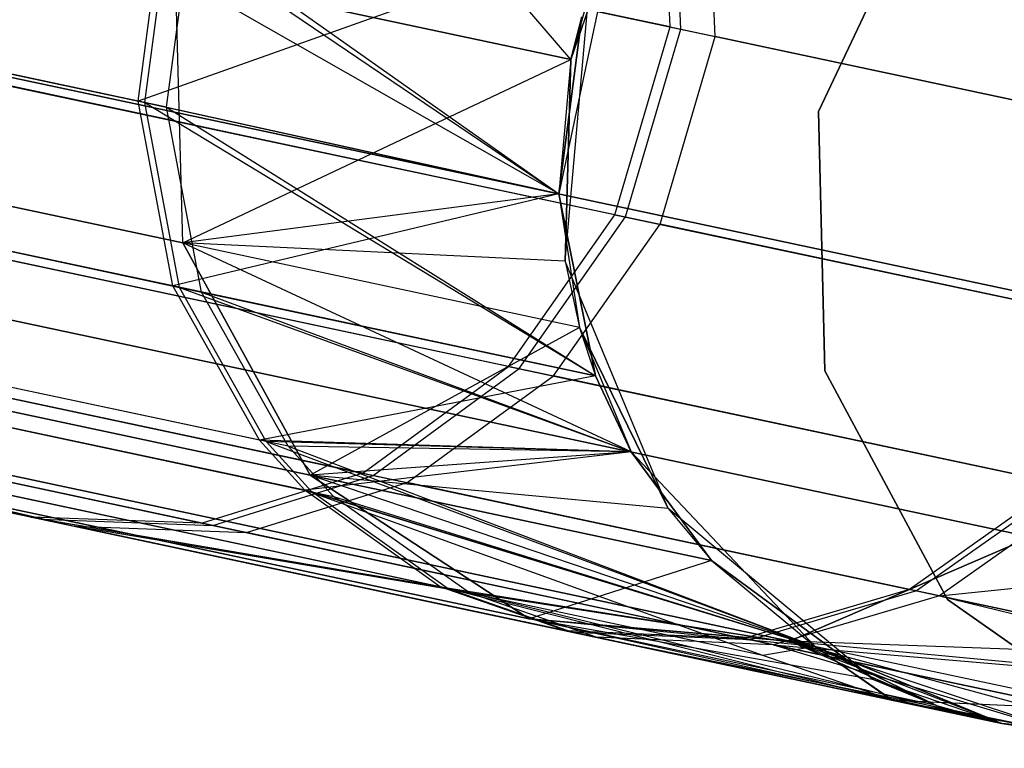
# Model space of a CAD drawing. Extents: x 0.3 to 7.1, y -3.38 to 3.38.
# Tile 457 of 604: x 6.73 to 6.9, y -0.79 to -0.66. Entities that reach past the tile are written whole.
import ezdxf

# ---------------------------------------------------------------- set-up
doc = ezdxf.new("R2010")
doc.units = 0
doc.header["$LTSCALE"] = 2.54
doc.layers.get('0').update_dxf_attribs({"linetype": 'CONTINUOUS'})

# ---------------------------------------------------------------- blocks, each defined once
blk = doc.blocks.new('SINGLES_AVVSTL_STL')
at = {"color": 0}
for p, q in [((6.82637, -0.66532, 23.18265), (6.77632, -0.60717, 22.54401)), ((6.82637, -0.66532, 23.18265), (6.77632, -0.60717, 22.54401)), ((6.74902, -0.67275, 56.91411), (6.52883, -0.62595, 56.29348)), ((6.74902, -0.67275, 56.91411), (6.52883, -0.62595, 56.29348)), ((6.53118, -0.62645, 60.03653), (6.75022, -0.673, 59.41555)), ((6.53118, -0.62645, 60.03653), (6.75022, -0.673, 59.41555)), ((6.84412, -0.6595, 56.53007), (6.84262, -0.62499, 56.5332)), ((6.84412, -0.6595, 56.53007), (6.84262, -0.62499, 56.5332)), ((6.84602, -0.65991, 59.79938), (6.84452, -0.62539, 59.79626)), ((6.84602, -0.65991, 59.79938), (6.84452, -0.62539, 59.79626)), ((6.7541, -0.67383, 52.5138), (6.53876, -0.62806, 53.13619)), ((6.7541, -0.67383, 52.5138), (6.53876, -0.62806, 53.13619)), ((6.85219, -0.66122, 52.89709), (6.85067, -0.6267, 52.89401)), ((6.85219, -0.66122, 52.89709), (6.85067, -0.6267, 52.89401)), ((6.84412, -0.6595, 56.53007), (6.70766, -0.6305, 56.20522)), ((6.84412, -0.6595, 56.53007), (6.70766, -0.6305, 56.20522)), ((6.71018, -0.63103, 60.12446), (6.84602, -0.65991, 59.79938)), ((6.71018, -0.63103, 60.12446), (6.84602, -0.65991, 59.79938)), ((6.71829, -0.63276, 53.22303), (6.85219, -0.66122, 52.89709)), ((6.71829, -0.63276, 53.22303), (6.85219, -0.66122, 52.89709)), ((6.87064, -0.67459, 1.9), (6.89052, -0.63272, 1.9)), ((6.89052, -0.63272, 1.7), (6.87064, -0.67459, 1.7)), ((6.89052, -0.63272, 1.7), (6.87064, -0.67459, 1.7)), ((6.87064, -0.67459, 1.9), (6.89052, -0.63272, 1.9)), ((6.74902, -0.67275, 56.91411), (6.75318, -0.6417, 56.91467)), ((6.74902, -0.67275, 56.91411), (6.75318, -0.6417, 56.91467)), ((6.75022, -0.673, 59.41555), (6.75438, -0.64196, 59.41499)), ((6.75022, -0.673, 59.41555), (6.75438, -0.64196, 59.41499)), ((6.75438, -0.64196, 59.41499), (6.82424, -0.68933, 58.76742)), ((6.75438, -0.64196, 59.41499), (6.82424, -0.68933, 58.76742)), ((6.83419, -0.64251, 57.56742), (6.74902, -0.67275, 56.91411)), ((6.83419, -0.64251, 57.56742), (6.74902, -0.67275, 56.91411)), ((6.7541, -0.67383, 52.5138), (6.75825, -0.64278, 52.51326)), ((6.7541, -0.67383, 52.5138), (6.75825, -0.64278, 52.51326)), ((6.75825, -0.64278, 52.51326), (6.82424, -0.68933, 51.88278)), ((6.75825, -0.64278, 52.51326), (6.82424, -0.68933, 51.88278)), ((6.83419, -0.64251, 57.56742), (6.82424, -0.68933, 57.56742)), ((6.83419, -0.64251, 57.56742), (6.82424, -0.68933, 57.56742)), ((6.83419, -0.64251, 23.18265), (6.82637, -0.66532, 23.18265)), ((6.83419, -0.64251, 23.18265), (6.82637, -0.66532, 23.18265)), ((6.82637, -0.66532, 17.50622), (6.75574, -0.6503, 18.14229)), ((6.757, -0.69808, 18.14485), (6.75574, -0.6503, 18.14229)), ((6.82637, -0.66532, 17.50622), (6.75574, -0.6503, 18.14229)), ((6.757, -0.69808, 18.14485), (6.75574, -0.6503, 18.14229)), ((6.75574, -0.6503, 22.54658), (6.82637, -0.66532, 23.18265)), ((6.757, -0.69808, 22.54401), (6.75574, -0.6503, 22.54658)), ((6.757, -0.69808, 22.54401), (6.75574, -0.6503, 22.54658)), ((6.82424, -0.68933, 23.18265), (6.75574, -0.6503, 22.54658)), ((6.82424, -0.68933, 23.18265), (6.75574, -0.6503, 22.54658)), ((6.75574, -0.6503, 22.54658), (6.82637, -0.66532, 23.18265)), ((6.54786, -0.65363, 18.75099), (6.757, -0.69808, 18.14485)), ((6.54786, -0.65363, 18.75099), (6.757, -0.69808, 18.14485)), ((6.757, -0.69808, 22.54401), (6.54786, -0.65363, 21.93788)), ((6.757, -0.69808, 22.54401), (6.54786, -0.65363, 21.93788)), ((6.82535, -0.70135, 1.70622), (6.82959, -0.65368, 1.70622)), ((6.82535, -0.70135, 1.70622), (6.82959, -0.65368, 1.70622)), ((6.82959, -0.65368, 17.50622), (6.82637, -0.66532, 17.50622)), ((6.82959, -0.65368, 1.70622), (6.82637, -0.66532, 17.50622)), ((6.82959, -0.65368, 17.50622), (6.82637, -0.66532, 17.50622)), ((6.82959, -0.65368, 1.70622), (6.82637, -0.66532, 17.50622)), ((6.82424, -0.68933, 51.88278), (6.82831, -0.65767, 51.88278)), ((6.82424, -0.68933, 51.88278), (6.82831, -0.65767, 51.88278)), ((6.82831, -0.65767, 58.76742), (6.82424, -0.68933, 58.76742)), ((6.82424, -0.68933, 57.56742), (6.82831, -0.65767, 58.76742)), ((6.82424, -0.68933, 57.56742), (6.82831, -0.65767, 58.76742)), ((6.82831, -0.65767, 58.76742), (6.82424, -0.68933, 58.76742)), ((6.82637, -0.66532, 23.18265), (6.82831, -0.65767, 51.88278)), ((6.82637, -0.66532, 23.18265), (6.82831, -0.65767, 51.88278)), ((6.75523, -0.70577, 56.91105), (6.53401, -0.65875, 56.28752)), ((6.75523, -0.70577, 56.91105), (6.53401, -0.65875, 56.28752)), ((6.53637, -0.65925, 60.04247), (6.75644, -0.70603, 59.41859)), ((6.53637, -0.65925, 60.04247), (6.75644, -0.70603, 59.41859)), ((6.83424, -0.69304, 56.53104), (6.84412, -0.6595, 56.53007)), ((6.83424, -0.69304, 56.53104), (6.84412, -0.6595, 56.53007)), ((6.83615, -0.69344, 59.79841), (6.84602, -0.65991, 59.79938)), ((6.83615, -0.69344, 59.79841), (6.84602, -0.65991, 59.79938)), ((6.84412, -0.6595, 56.53007), (6.94311, -0.68054, 56.86884)), ((6.84412, -0.6595, 56.53007), (6.94311, -0.68054, 56.86884)), ((6.84602, -0.65991, 59.79938), (6.94439, -0.68082, 59.46046)), ((6.84602, -0.65991, 59.79938), (6.94439, -0.68082, 59.46046)), ((6.76033, -0.70685, 52.51676), (6.54399, -0.66087, 53.14206)), ((6.76033, -0.70685, 52.51676), (6.54399, -0.66087, 53.14206)), ((6.84231, -0.69475, 52.89613), (6.85219, -0.66122, 52.89709)), ((6.84231, -0.69475, 52.89613), (6.85219, -0.66122, 52.89709)), ((6.94854, -0.6817, 52.55752), (6.85219, -0.66122, 52.89709)), ((6.94854, -0.6817, 52.55752), (6.85219, -0.66122, 52.89709)), ((6.83424, -0.69304, 56.53104), (6.69792, -0.66406, 56.2065)), ((6.83424, -0.69304, 56.53104), (6.69792, -0.66406, 56.2065)), ((6.70043, -0.6646, 60.12318), (6.83615, -0.69344, 59.79841)), ((6.70043, -0.6646, 60.12318), (6.83615, -0.69344, 59.79841)), ((6.70853, -0.66632, 53.22177), (6.84231, -0.69475, 52.89613)), ((6.70853, -0.66632, 53.22177), (6.84231, -0.69475, 52.89613)), ((6.71589, -0.6663, 18.83209), (6.93865, -0.71365, 18.18647)), ((6.71589, -0.6663, 18.83209), (6.93865, -0.71365, 18.18647)), ((6.93865, -0.71365, 22.5024), (6.71589, -0.6663, 21.85677)), ((6.93865, -0.71365, 22.5024), (6.71589, -0.6663, 21.85677)), ((6.757, -0.69808, 18.14485), (6.82637, -0.66532, 17.50622)), ((6.757, -0.69808, 18.14485), (6.82637, -0.66532, 17.50622)), ((6.82637, -0.66532, 23.18265), (6.82424, -0.68933, 51.88278)), ((6.82637, -0.66532, 23.18265), (6.82424, -0.68933, 51.88278)), ((6.82637, -0.66532, 23.18265), (6.82424, -0.68933, 23.18265)), ((6.82637, -0.66532, 23.18265), (6.82424, -0.68933, 23.18265)), ((6.82637, -0.66532, 17.50622), (6.82535, -0.70135, 17.50622)), ((6.82535, -0.70135, 1.70622), (6.82637, -0.66532, 17.50622)), ((6.82535, -0.70135, 1.70622), (6.82637, -0.66532, 17.50622)), ((6.82637, -0.66532, 17.50622), (6.82535, -0.70135, 17.50622)), ((6.75523, -0.70577, 56.91105), (6.74902, -0.67275, 56.91411)), ((6.82424, -0.68933, 57.56742), (6.74902, -0.67275, 56.91411)), ((6.75523, -0.70577, 56.91105), (6.74902, -0.67275, 56.91411)), ((6.82424, -0.68933, 57.56742), (6.74902, -0.67275, 56.91411)), ((6.75644, -0.70603, 59.41859), (6.75022, -0.673, 59.41555)), ((6.75022, -0.673, 59.41555), (6.83078, -0.72183, 58.76742)), ((6.75022, -0.673, 59.41555), (6.83078, -0.72183, 58.76742)), ((6.75022, -0.673, 59.41555), (6.82424, -0.68933, 58.76742)), ((6.75022, -0.673, 59.41555), (6.82424, -0.68933, 58.76742)), ((6.75644, -0.70603, 59.41859), (6.75022, -0.673, 59.41555)), ((6.76033, -0.70685, 52.51676), (6.7541, -0.67383, 52.5138)), ((6.7541, -0.67383, 52.5138), (6.83078, -0.72183, 51.88278)), ((6.7541, -0.67383, 52.5138), (6.83078, -0.72183, 51.88278)), ((6.7541, -0.67383, 52.5138), (6.82424, -0.68933, 51.88278)), ((6.7541, -0.67383, 52.5138), (6.82424, -0.68933, 51.88278)), ((6.76033, -0.70685, 52.51676), (6.7541, -0.67383, 52.5138)), ((6.87177, -0.72092, 1.9), (6.87064, -0.67459, 1.9)), ((6.87064, -0.67459, 1.7), (6.87177, -0.72092, 1.7)), ((6.87064, -0.67459, 1.7), (6.87177, -0.72092, 1.7)), ((6.87064, -0.67459, 1.7), (6.87064, -0.67459, 1.9)), ((6.87177, -0.72092, 1.9), (6.87064, -0.67459, 1.9)), ((6.87064, -0.67459, 1.7), (6.87064, -0.67459, 1.9)), ((6.77072, -0.7333, 56.90612), (6.54783, -0.68593, 56.2779)), ((6.77072, -0.7333, 56.90612), (6.54783, -0.68593, 56.2779)), ((6.77193, -0.73356, 59.42348), (6.55021, -0.68643, 60.05206)), ((6.77193, -0.73356, 59.42348), (6.55021, -0.68643, 60.05206)), ((6.77585, -0.7344, 52.52152), (6.55788, -0.68807, 53.15153)), ((6.77585, -0.7344, 52.52152), (6.55788, -0.68807, 53.15153)), ((6.82424, -0.68933, 57.56742), (6.75523, -0.70577, 56.91105)), ((6.82424, -0.68933, 57.56742), (6.75523, -0.70577, 56.91105)), ((6.82424, -0.68933, 23.18265), (6.757, -0.69808, 22.54401)), ((6.82424, -0.68933, 23.18265), (6.757, -0.69808, 22.54401)), ((6.82424, -0.68933, 23.18265), (6.82424, -0.68933, 51.88278)), ((6.82424, -0.68933, 23.18265), (6.82424, -0.68933, 51.88278)), ((6.82424, -0.68933, 23.18265), (6.83078, -0.72183, 51.88278)), ((6.83078, -0.72183, 51.88278), (6.82424, -0.68933, 51.88278)), ((6.82424, -0.68933, 23.18265), (6.83078, -0.72183, 51.88278)), ((6.82424, -0.68933, 23.18265), (6.82791, -0.71316, 23.18265)), ((6.82424, -0.68933, 23.18265), (6.82791, -0.71316, 23.18265)), ((6.83078, -0.72183, 51.88278), (6.82424, -0.68933, 51.88278)), ((6.82424, -0.68933, 58.76742), (6.83078, -0.72183, 58.76742)), ((6.82424, -0.68933, 57.56742), (6.82424, -0.68933, 58.76742)), ((6.82424, -0.68933, 57.56742), (6.82424, -0.68933, 58.76742)), ((6.82424, -0.68933, 57.56742), (6.83078, -0.72183, 57.56742)), ((6.82424, -0.68933, 58.76742), (6.83078, -0.72183, 58.76742)), ((6.82424, -0.68933, 57.56742), (6.83078, -0.72183, 57.56742)), ((6.81523, -0.72013, 56.53575), (6.67952, -0.69128, 56.2127)), ((6.81523, -0.72013, 56.53575), (6.67952, -0.69128, 56.2127)), ((6.68203, -0.69181, 60.11702), (6.81712, -0.72053, 59.79373)), ((6.68203, -0.69181, 60.11702), (6.81712, -0.72053, 59.79373)), ((6.81523, -0.72013, 56.53575), (6.83424, -0.69304, 56.53104)), ((6.81523, -0.72013, 56.53575), (6.83424, -0.69304, 56.53104)), ((6.83424, -0.69304, 56.53104), (6.93315, -0.71406, 56.8695)), ((6.83424, -0.69304, 56.53104), (6.93315, -0.71406, 56.8695)), ((6.77881, -0.74226, 56.9038), (6.55514, -0.69471, 56.27339)), ((6.77881, -0.74226, 56.9038), (6.55514, -0.69471, 56.27339)), ((6.56834, -0.69461, 18.76485), (6.7798, -0.73956, 18.15197)), ((6.56834, -0.69461, 18.76485), (6.7798, -0.73956, 18.15197)), ((6.7798, -0.73956, 22.5369), (6.56834, -0.69461, 21.92401)), ((6.7798, -0.73956, 22.5369), (6.56834, -0.69461, 21.92401)), ((6.69009, -0.69353, 53.21568), (6.82325, -0.72183, 52.89152)), ((6.69009, -0.69353, 53.21568), (6.82325, -0.72183, 52.89152)), ((6.81712, -0.72053, 59.79373), (6.83615, -0.69344, 59.79841)), ((6.81712, -0.72053, 59.79373), (6.83615, -0.69344, 59.79841)), ((6.82325, -0.72183, 52.89152), (6.84231, -0.69475, 52.89613)), ((6.82325, -0.72183, 52.89152), (6.84231, -0.69475, 52.89613)), ((6.83615, -0.69344, 59.79841), (6.93442, -0.71433, 59.4598)), ((6.83615, -0.69344, 59.79841), (6.93442, -0.71433, 59.4598)), ((6.93857, -0.71521, 52.55688), (6.84231, -0.69475, 52.89613)), ((6.93857, -0.71521, 52.55688), (6.84231, -0.69475, 52.89613)), ((6.55753, -0.69522, 60.05654), (6.78002, -0.74251, 59.42578)), ((6.55753, -0.69522, 60.05654), (6.78002, -0.74251, 59.42578)), ((6.56523, -0.69686, 53.15596), (6.78396, -0.74335, 52.52375)), ((6.56523, -0.69686, 53.15596), (6.78396, -0.74335, 52.52375)), ((6.757, -0.69808, 18.14485), (6.7798, -0.73956, 18.15197)), ((6.82535, -0.70135, 17.50622), (6.757, -0.69808, 18.14485)), ((6.82535, -0.70135, 17.50622), (6.757, -0.69808, 18.14485)), ((6.82791, -0.71316, 17.50622), (6.757, -0.69808, 18.14485)), ((6.82791, -0.71316, 17.50622), (6.757, -0.69808, 18.14485)), ((6.757, -0.69808, 18.14485), (6.7798, -0.73956, 18.15197)), ((6.7798, -0.73956, 22.5369), (6.757, -0.69808, 22.54401)), ((6.83718, -0.73541, 23.18265), (6.757, -0.69808, 22.54401)), ((6.7798, -0.73956, 22.5369), (6.757, -0.69808, 22.54401)), ((6.83718, -0.73541, 23.18265), (6.757, -0.69808, 22.54401)), ((6.82791, -0.71316, 23.18265), (6.757, -0.69808, 22.54401)), ((6.82791, -0.71316, 23.18265), (6.757, -0.69808, 22.54401)), ((6.84376, -0.74554, 1.70622), (6.82535, -0.70135, 1.70622)), ((6.82535, -0.70135, 17.50622), (6.82791, -0.71316, 17.50622)), ((6.82535, -0.70135, 1.70622), (6.82535, -0.70135, 17.50622)), ((6.82535, -0.70135, 1.70622), (6.82535, -0.70135, 17.50622)), ((6.82535, -0.70135, 1.70622), (6.82791, -0.71316, 17.50622)), ((6.82535, -0.70135, 17.50622), (6.82791, -0.71316, 17.50622)), ((6.82535, -0.70135, 1.70622), (6.82791, -0.71316, 17.50622)), ((6.84376, -0.74554, 1.70622), (6.82535, -0.70135, 1.70622)), ((6.6875, -0.70359, 18.82238), (6.90863, -0.7506, 18.18148)), ((6.6875, -0.70359, 18.82238), (6.90863, -0.7506, 18.18148)), ((6.90863, -0.7506, 22.50739), (6.6875, -0.70359, 21.86649)), ((6.90863, -0.7506, 22.50739), (6.6875, -0.70359, 21.86649)), ((6.77072, -0.7333, 56.90612), (6.75523, -0.70577, 56.91105)), ((6.83078, -0.72183, 57.56742), (6.75523, -0.70577, 56.91105)), ((6.77072, -0.7333, 56.90612), (6.75523, -0.70577, 56.91105)), ((6.83078, -0.72183, 57.56742), (6.75523, -0.70577, 56.91105)), ((6.77193, -0.73356, 59.42348), (6.75644, -0.70603, 59.41859)), ((6.75644, -0.70603, 59.41859), (6.83718, -0.73541, 58.76742)), ((6.75644, -0.70603, 59.41859), (6.83718, -0.73541, 58.76742)), ((6.75644, -0.70603, 59.41859), (6.83078, -0.72183, 58.76742)), ((6.75644, -0.70603, 59.41859), (6.83078, -0.72183, 58.76742)), ((6.77193, -0.73356, 59.42348), (6.75644, -0.70603, 59.41859)), ((6.77585, -0.7344, 52.52152), (6.76033, -0.70685, 52.51676)), ((6.76033, -0.70685, 52.51676), (6.83718, -0.73541, 51.88278)), ((6.76033, -0.70685, 52.51676), (6.83718, -0.73541, 51.88278)), ((6.76033, -0.70685, 52.51676), (6.83078, -0.72183, 51.88278)), ((6.76033, -0.70685, 52.51676), (6.83078, -0.72183, 51.88278)), ((6.77585, -0.7344, 52.52152), (6.76033, -0.70685, 52.51676)), ((6.78918, -0.7392, 56.54358), (6.6545, -0.71057, 56.22296)), ((6.78918, -0.7392, 56.54358), (6.6545, -0.71057, 56.22296)), ((6.72988, -0.74704, 56.56407), (6.57719, -0.7115, 56.26082)), ((6.80303, -0.7595, 56.89735), (6.57719, -0.7115, 56.26082)), ((6.72988, -0.74704, 56.56407), (6.57719, -0.7115, 56.26082)), ((6.80303, -0.7595, 56.89735), (6.57719, -0.7115, 56.26082)), ((6.57961, -0.71201, 60.06907), (6.73172, -0.74743, 59.76556)), ((6.57961, -0.71201, 60.06907), (6.73172, -0.74743, 59.76556)), ((6.57961, -0.71201, 60.06907), (6.80426, -0.75976, 59.43217)), ((6.57961, -0.71201, 60.06907), (6.80426, -0.75976, 59.43217)), ((6.65698, -0.7111, 60.10678), (6.79106, -0.7396, 59.78594)), ((6.65698, -0.7111, 60.10678), (6.79106, -0.7396, 59.78594)), ((6.58738, -0.71366, 53.16833), (6.73768, -0.7487, 52.86384)), ((6.58738, -0.71366, 53.16833), (6.73768, -0.7487, 52.86384)), ((6.58738, -0.71366, 53.16833), (6.80824, -0.76061, 52.52999)), ((6.58738, -0.71366, 53.16833), (6.80824, -0.76061, 52.52999)), ((6.66498, -0.7128, 53.20558), (6.79714, -0.74089, 52.88387)), ((6.66498, -0.7128, 53.20558), (6.79714, -0.74089, 52.88387)), ((6.82791, -0.71316, 17.50622), (6.7798, -0.73956, 18.15197)), ((6.82791, -0.71316, 17.50622), (6.7798, -0.73956, 18.15197)), ((6.82791, -0.71316, 17.50622), (6.84376, -0.74554, 17.50622)), ((6.84376, -0.74554, 1.70622), (6.82791, -0.71316, 17.50622)), ((6.84376, -0.74554, 1.70622), (6.82791, -0.71316, 17.50622)), ((6.82791, -0.71316, 17.50622), (6.84376, -0.74554, 17.50622)), ((6.82791, -0.71316, 23.18265), (6.83078, -0.72183, 51.88278)), ((6.82791, -0.71316, 23.18265), (6.83078, -0.72183, 51.88278)), ((6.82791, -0.71316, 23.18265), (6.83718, -0.73541, 51.88278)), ((6.82791, -0.71316, 23.18265), (6.83718, -0.73541, 23.18265)), ((6.82791, -0.71316, 23.18265), (6.83718, -0.73541, 51.88278)), ((6.82791, -0.71316, 23.18265), (6.83718, -0.73541, 23.18265)), ((6.72988, -0.74704, 56.56407), (6.59789, -0.71899, 56.24987)), ((6.72988, -0.74704, 56.56407), (6.59789, -0.71899, 56.24987)), ((6.60033, -0.7195, 60.07997), (6.73172, -0.74743, 59.76556)), ((6.60033, -0.7195, 60.07997), (6.73172, -0.74743, 59.76556)), ((6.60419, -0.71958, 18.78441), (6.81894, -0.76523, 18.162)), ((6.60419, -0.71958, 18.78441), (6.81894, -0.76523, 18.162)), ((6.81894, -0.76523, 22.52687), (6.60419, -0.71958, 21.90446)), ((6.81894, -0.76523, 22.52687), (6.60419, -0.71958, 21.90446)), ((6.76049, -0.74813, 56.55311), (6.62706, -0.71977, 56.23547)), ((6.76049, -0.74813, 56.55311), (6.62706, -0.71977, 56.23547)), ((6.60817, -0.72117, 53.1791), (6.73768, -0.7487, 52.86384)), ((6.60817, -0.72117, 53.1791), (6.73768, -0.7487, 52.86384)), ((6.62952, -0.7203, 60.09432), (6.76235, -0.74853, 59.77646)), ((6.62952, -0.7203, 60.09432), (6.76235, -0.74853, 59.77646)), ((6.78918, -0.7392, 56.54358), (6.81523, -0.72013, 56.53575)), ((6.78918, -0.7392, 56.54358), (6.81523, -0.72013, 56.53575)), ((6.79106, -0.7396, 59.78594), (6.81712, -0.72053, 59.79373)), ((6.79106, -0.7396, 59.78594), (6.81712, -0.72053, 59.79373)), ((6.81523, -0.72013, 56.53575), (6.91368, -0.74105, 56.87267)), ((6.81523, -0.72013, 56.53575), (6.91368, -0.74105, 56.87267)), ((6.81712, -0.72053, 59.79373), (6.91495, -0.74132, 59.45665)), ((6.81712, -0.72053, 59.79373), (6.91495, -0.74132, 59.45665)), ((6.89367, -0.76176, 1.9), (6.87177, -0.72092, 1.9)), ((6.87177, -0.72092, 1.7), (6.89367, -0.76176, 1.7)), ((6.87177, -0.72092, 1.7), (6.89367, -0.76176, 1.7)), ((6.87177, -0.72092, 1.7), (6.87177, -0.72092, 1.9)), ((6.89367, -0.76176, 1.9), (6.87177, -0.72092, 1.9)), ((6.87177, -0.72092, 1.7), (6.87177, -0.72092, 1.9)), ((6.63745, -0.72198, 53.19327), (6.76838, -0.74981, 52.87456)), ((6.63745, -0.72198, 53.19327), (6.76838, -0.74981, 52.87456)), ((6.64719, -0.72282, 18.80517), (6.86543, -0.76921, 18.17265)), ((6.64719, -0.72282, 18.80517), (6.86543, -0.76921, 18.17265)), ((6.86543, -0.76921, 22.51622), (6.64719, -0.72282, 21.8837)), ((6.86543, -0.76921, 22.51622), (6.64719, -0.72282, 21.8837)), ((6.83078, -0.72183, 57.56742), (6.77072, -0.7333, 56.90612)), ((6.83078, -0.72183, 57.56742), (6.77072, -0.7333, 56.90612)), ((6.79714, -0.74089, 52.88387), (6.82325, -0.72183, 52.89152)), ((6.79714, -0.74089, 52.88387), (6.82325, -0.72183, 52.89152)), ((6.91908, -0.7422, 52.55382), (6.82325, -0.72183, 52.89152)), ((6.91908, -0.7422, 52.55382), (6.82325, -0.72183, 52.89152)), ((6.83718, -0.73541, 51.88278), (6.83078, -0.72183, 51.88278)), ((6.83718, -0.73541, 51.88278), (6.83078, -0.72183, 51.88278)), ((6.83078, -0.72183, 58.76742), (6.83718, -0.73541, 58.76742)), ((6.83078, -0.72183, 57.56742), (6.83078, -0.72183, 58.76742)), ((6.83078, -0.72183, 57.56742), (6.83078, -0.72183, 58.76742)), ((6.83078, -0.72183, 57.56742), (6.83718, -0.73541, 57.56742)), ((6.83078, -0.72183, 58.76742), (6.83718, -0.73541, 58.76742)), ((6.83078, -0.72183, 57.56742), (6.83718, -0.73541, 57.56742)), ((6.77881, -0.74226, 56.9038), (6.77072, -0.7333, 56.90612)), ((6.83718, -0.73541, 57.56742), (6.77072, -0.7333, 56.90612)), ((6.77881, -0.74226, 56.9038), (6.77072, -0.7333, 56.90612)), ((6.83718, -0.73541, 57.56742), (6.77072, -0.7333, 56.90612)), ((6.83718, -0.73541, 58.76742), (6.77193, -0.73356, 59.42348)), ((6.77193, -0.73356, 59.42348), (6.78002, -0.74251, 59.42578)), ((6.77193, -0.73356, 59.42348), (6.78002, -0.74251, 59.42578)), ((6.77193, -0.73356, 59.42348), (6.87006, -0.77019, 58.76742)), ((6.77193, -0.73356, 59.42348), (6.87006, -0.77019, 58.76742)), ((6.83718, -0.73541, 58.76742), (6.77193, -0.73356, 59.42348)), ((6.83718, -0.73541, 51.88278), (6.77585, -0.7344, 52.52152)), ((6.77585, -0.7344, 52.52152), (6.78396, -0.74335, 52.52375)), ((6.77585, -0.7344, 52.52152), (6.78396, -0.74335, 52.52375)), ((6.77585, -0.7344, 52.52152), (6.87006, -0.77019, 51.88278)), ((6.77585, -0.7344, 52.52152), (6.87006, -0.77019, 51.88278)), ((6.83718, -0.73541, 51.88278), (6.77585, -0.7344, 52.52152)), ((6.83718, -0.73541, 57.56742), (6.77881, -0.74226, 56.9038)), ((6.83718, -0.73541, 57.56742), (6.77881, -0.74226, 56.9038)), ((6.83718, -0.73541, 23.18265), (6.7798, -0.73956, 22.5369)), ((6.83718, -0.73541, 23.18265), (6.7798, -0.73956, 22.5369)), ((6.83718, -0.73541, 23.18265), (6.83718, -0.73541, 51.88278)), ((6.83718, -0.73541, 23.18265), (6.83718, -0.73541, 51.88278)), ((6.83718, -0.73541, 23.18265), (6.85151, -0.7548, 23.18265)), ((6.85151, -0.7548, 23.18265), (6.83718, -0.73541, 51.88278)), ((6.85151, -0.7548, 23.18265), (6.83718, -0.73541, 51.88278)), ((6.87006, -0.77019, 51.88278), (6.83718, -0.73541, 51.88278)), ((6.83718, -0.73541, 23.18265), (6.85151, -0.7548, 23.18265)), ((6.87006, -0.77019, 51.88278), (6.83718, -0.73541, 51.88278)), ((6.83718, -0.73541, 58.76742), (6.87006, -0.77019, 58.76742)), ((6.83718, -0.73541, 57.56742), (6.83718, -0.73541, 58.76742)), ((6.83718, -0.73541, 57.56742), (6.87006, -0.77019, 57.56742)), ((6.83718, -0.73541, 58.76742), (6.87006, -0.77019, 58.76742)), ((6.83718, -0.73541, 57.56742), (6.83718, -0.73541, 58.76742)), ((6.83718, -0.73541, 57.56742), (6.87006, -0.77019, 57.56742)), ((6.78918, -0.7392, 56.54358), (6.76049, -0.74813, 56.55311)), ((6.78918, -0.7392, 56.54358), (6.76049, -0.74813, 56.55311)), ((6.76235, -0.74853, 59.77646), (6.79106, -0.7396, 59.78594)), ((6.76235, -0.74853, 59.77646), (6.79106, -0.7396, 59.78594)), ((6.76838, -0.74981, 52.87456), (6.79714, -0.74089, 52.88387)), ((6.76838, -0.74981, 52.87456), (6.79714, -0.74089, 52.88387)), ((6.81894, -0.76523, 18.162), (6.7798, -0.73956, 18.15197)), ((6.7798, -0.73956, 18.15197), (6.85151, -0.7548, 17.50622)), ((6.81894, -0.76523, 18.162), (6.7798, -0.73956, 18.15197)), ((6.84376, -0.74554, 17.50622), (6.7798, -0.73956, 18.15197)), ((6.84376, -0.74554, 17.50622), (6.7798, -0.73956, 18.15197)), ((6.7798, -0.73956, 18.15197), (6.85151, -0.7548, 17.50622)), ((6.87006, -0.77019, 23.18265), (6.7798, -0.73956, 22.5369)), ((6.7798, -0.73956, 22.5369), (6.81894, -0.76523, 22.52687)), ((6.7798, -0.73956, 22.5369), (6.81894, -0.76523, 22.52687)), ((6.85151, -0.7548, 23.18265), (6.7798, -0.73956, 22.5369)), ((6.87006, -0.77019, 23.18265), (6.7798, -0.73956, 22.5369)), ((6.85151, -0.7548, 23.18265), (6.7798, -0.73956, 22.5369)), ((6.78918, -0.7392, 56.54358), (6.88688, -0.75997, 56.87794)), ((6.78918, -0.7392, 56.54358), (6.88688, -0.75997, 56.87794)), ((6.79106, -0.7396, 59.78594), (6.88814, -0.76024, 59.45143)), ((6.79106, -0.7396, 59.78594), (6.88814, -0.76024, 59.45143)), ((6.89224, -0.76111, 52.54873), (6.79714, -0.74089, 52.88387)), ((6.89224, -0.76111, 52.54873), (6.79714, -0.74089, 52.88387)), ((6.80303, -0.7595, 56.89735), (6.77881, -0.74226, 56.9038)), ((6.86067, -0.77175, 57.2301), (6.77881, -0.74226, 56.9038)), ((6.80303, -0.7595, 56.89735), (6.77881, -0.74226, 56.9038)), ((6.87006, -0.77019, 57.56742), (6.77881, -0.74226, 56.9038)), ((6.86067, -0.77175, 57.2301), (6.77881, -0.74226, 56.9038)), ((6.87006, -0.77019, 57.56742), (6.77881, -0.74226, 56.9038)), ((6.78002, -0.74251, 59.42578), (6.87006, -0.77019, 58.76742)), ((6.80426, -0.75976, 59.43217), (6.78002, -0.74251, 59.42578)), ((6.80426, -0.75976, 59.43217), (6.78002, -0.74251, 59.42578)), ((6.78002, -0.74251, 59.42578), (6.87006, -0.77019, 58.76742)), ((6.91368, -0.74105, 56.87267), (6.88688, -0.75997, 56.87794)), ((6.91368, -0.74105, 56.87267), (6.88688, -0.75997, 56.87794)), ((6.91495, -0.74132, 59.45665), (6.88814, -0.76024, 59.45143)), ((6.91495, -0.74132, 59.45665), (6.88814, -0.76024, 59.45143)), ((6.91908, -0.7422, 52.55382), (6.89224, -0.76111, 52.54873)), ((6.91908, -0.7422, 52.55382), (6.89224, -0.76111, 52.54873)), ((6.78396, -0.74335, 52.52375), (6.87006, -0.77019, 51.88278)), ((6.80824, -0.76061, 52.52999), (6.78396, -0.74335, 52.52375)), ((6.80824, -0.76061, 52.52999), (6.78396, -0.74335, 52.52375)), ((6.78396, -0.74335, 52.52375), (6.87006, -0.77019, 51.88278)), ((6.88059, -0.77611, 1.70622), (6.84376, -0.74554, 1.70622)), ((6.84376, -0.74554, 17.50622), (6.85151, -0.7548, 17.50622)), ((6.84376, -0.74554, 1.70622), (6.84376, -0.74554, 17.50622)), ((6.84376, -0.74554, 1.70622), (6.84376, -0.74554, 17.50622)), ((6.84376, -0.74554, 1.70622), (6.85151, -0.7548, 17.50622)), ((6.84376, -0.74554, 17.50622), (6.85151, -0.7548, 17.50622)), ((6.84376, -0.74554, 1.70622), (6.85151, -0.7548, 17.50622)), ((6.88059, -0.77611, 1.70622), (6.84376, -0.74554, 1.70622)), ((6.76049, -0.74813, 56.55311), (6.72988, -0.74704, 56.56407)), ((6.72988, -0.74704, 56.56407), (6.80303, -0.7595, 56.89735)), ((6.76049, -0.74813, 56.55311), (6.72988, -0.74704, 56.56407)), ((6.82562, -0.76739, 56.89174), (6.72988, -0.74704, 56.56407)), ((6.82562, -0.76739, 56.89174), (6.72988, -0.74704, 56.56407)), ((6.72988, -0.74704, 56.56407), (6.80303, -0.7595, 56.89735)), ((6.73172, -0.74743, 59.76556), (6.76235, -0.74853, 59.77646)), ((6.80426, -0.75976, 59.43217), (6.73172, -0.74743, 59.76556)), ((6.73172, -0.74743, 59.76556), (6.76235, -0.74853, 59.77646)), ((6.73172, -0.74743, 59.76556), (6.82686, -0.76766, 59.43774)), ((6.73172, -0.74743, 59.76556), (6.82686, -0.76766, 59.43774)), ((6.80426, -0.75976, 59.43217), (6.73172, -0.74743, 59.76556)), ((6.73768, -0.7487, 52.86384), (6.76838, -0.74981, 52.87456)), ((6.80824, -0.76061, 52.52999), (6.73768, -0.7487, 52.86384)), ((6.83087, -0.76851, 52.53541), (6.73768, -0.7487, 52.86384)), ((6.80824, -0.76061, 52.52999), (6.73768, -0.7487, 52.86384)), ((6.73768, -0.7487, 52.86384), (6.76838, -0.74981, 52.87456)), ((6.83087, -0.76851, 52.53541), (6.73768, -0.7487, 52.86384)), ((6.85728, -0.76871, 56.88436), (6.76049, -0.74813, 56.55311)), ((6.85728, -0.76871, 56.88436), (6.76049, -0.74813, 56.55311)), ((6.76235, -0.74853, 59.77646), (6.85853, -0.76897, 59.44506)), ((6.76235, -0.74853, 59.77646), (6.85853, -0.76897, 59.44506)), ((6.86259, -0.76984, 52.54254), (6.76838, -0.74981, 52.87456)), ((6.86259, -0.76984, 52.54254), (6.76838, -0.74981, 52.87456)), ((6.90863, -0.7506, 18.18148), (6.86543, -0.76921, 18.17265)), ((6.90863, -0.7506, 18.18148), (6.86543, -0.76921, 18.17265)), ((6.86543, -0.76921, 22.51622), (6.90863, -0.7506, 22.50739)), ((6.86543, -0.76921, 22.51622), (6.90863, -0.7506, 22.50739)), ((6.89224, -0.76111, 52.54873), (7.00113, -0.74998, 51.88278)), ((6.89224, -0.76111, 52.54873), (7.00113, -0.74998, 51.88278)), ((6.85151, -0.7548, 17.50622), (6.81894, -0.76523, 18.162)), ((6.85151, -0.7548, 17.50622), (6.81894, -0.76523, 18.162)), ((6.85151, -0.7548, 17.50622), (6.88059, -0.77611, 17.50622)), ((6.88059, -0.77611, 1.70622), (6.85151, -0.7548, 17.50622)), ((6.88059, -0.77611, 1.70622), (6.85151, -0.7548, 17.50622)), ((6.85151, -0.7548, 17.50622), (6.88059, -0.77611, 17.50622)), ((6.85151, -0.7548, 23.18265), (6.87006, -0.77019, 51.88278)), ((6.85151, -0.7548, 23.18265), (6.87006, -0.77019, 23.18265)), ((6.85151, -0.7548, 23.18265), (6.87006, -0.77019, 51.88278)), ((6.85151, -0.7548, 23.18265), (6.87006, -0.77019, 23.18265)), ((6.82562, -0.76739, 56.89174), (6.80303, -0.7595, 56.89735)), ((6.82562, -0.76739, 56.89174), (6.80303, -0.7595, 56.89735)), ((6.86067, -0.77175, 57.2301), (6.80303, -0.7595, 56.89735)), ((6.86067, -0.77175, 57.2301), (6.80303, -0.7595, 56.89735)), ((6.87006, -0.77019, 58.76742), (6.80426, -0.75976, 59.43217)), ((6.80426, -0.75976, 59.43217), (6.82686, -0.76766, 59.43774)), ((6.80426, -0.75976, 59.43217), (6.82686, -0.76766, 59.43774)), ((6.80426, -0.75976, 59.43217), (6.88406, -0.77981, 59.10483)), ((6.80426, -0.75976, 59.43217), (6.88406, -0.77981, 59.10483)), ((6.87006, -0.77019, 58.76742), (6.80426, -0.75976, 59.43217)), ((6.88688, -0.75997, 56.87794), (6.85728, -0.76871, 56.88436)), ((6.88688, -0.75997, 56.87794), (6.85728, -0.76871, 56.88436)), ((6.88814, -0.76024, 59.45143), (6.85853, -0.76897, 59.44506)), ((6.88814, -0.76024, 59.45143), (6.85853, -0.76897, 59.44506)), ((6.94619, -0.77257, 57.22032), (6.88688, -0.75997, 56.87794)), ((6.94619, -0.77257, 57.22032), (6.88688, -0.75997, 56.87794)), ((6.88814, -0.76024, 59.45143), (6.94651, -0.77264, 59.11172)), ((6.88814, -0.76024, 59.45143), (6.94651, -0.77264, 59.11172)), ((6.87006, -0.77019, 51.88278), (6.80824, -0.76061, 52.52999)), ((6.90339, -0.78392, 51.88278), (6.80824, -0.76061, 52.52999)), ((6.87006, -0.77019, 51.88278), (6.80824, -0.76061, 52.52999)), ((6.90339, -0.78392, 51.88278), (6.80824, -0.76061, 52.52999)), ((6.83087, -0.76851, 52.53541), (6.80824, -0.76061, 52.52999)), ((6.83087, -0.76851, 52.53541), (6.80824, -0.76061, 52.52999)), ((6.89224, -0.76111, 52.54873), (6.86259, -0.76984, 52.54254)), ((6.89224, -0.76111, 52.54873), (6.86259, -0.76984, 52.54254)), ((6.89224, -0.76111, 52.54873), (6.96264, -0.77842, 51.88278)), ((6.89224, -0.76111, 52.54873), (6.96264, -0.77842, 51.88278)), ((6.93164, -0.78835, 1.9), (6.89367, -0.76176, 1.9)), ((6.89367, -0.76176, 1.7), (6.93164, -0.78835, 1.7)), ((6.89367, -0.76176, 1.7), (6.93164, -0.78835, 1.7)), ((6.89367, -0.76176, 1.7), (6.89367, -0.76176, 1.9)), ((6.93164, -0.78835, 1.9), (6.89367, -0.76176, 1.9)), ((6.89367, -0.76176, 1.7), (6.89367, -0.76176, 1.9)), ((6.88059, -0.77611, 17.50622), (6.81894, -0.76523, 18.162)), ((6.88059, -0.77611, 17.50622), (6.81894, -0.76523, 18.162)), ((6.89176, -0.7807, 17.50622), (6.81894, -0.76523, 18.162)), ((6.89176, -0.7807, 17.50622), (6.81894, -0.76523, 18.162)), ((6.86543, -0.76921, 18.17265), (6.81894, -0.76523, 18.162)), ((6.86543, -0.76921, 18.17265), (6.81894, -0.76523, 18.162)), ((6.90339, -0.78392, 23.18265), (6.81894, -0.76523, 22.52687)), ((6.81894, -0.76523, 22.52687), (6.86543, -0.76921, 22.51622)), ((6.89176, -0.7807, 23.18265), (6.81894, -0.76523, 22.52687)), ((6.90339, -0.78392, 23.18265), (6.81894, -0.76523, 22.52687)), ((6.89176, -0.7807, 23.18265), (6.81894, -0.76523, 22.52687)), ((6.87006, -0.77019, 23.18265), (6.81894, -0.76523, 22.52687)), ((6.87006, -0.77019, 23.18265), (6.81894, -0.76523, 22.52687)), ((6.81894, -0.76523, 22.52687), (6.86543, -0.76921, 22.51622)), ((6.85728, -0.76871, 56.88436), (6.82562, -0.76739, 56.89174)), ((6.88374, -0.77975, 57.22728), (6.82562, -0.76739, 56.89174)), ((6.85728, -0.76871, 56.88436), (6.82562, -0.76739, 56.89174)), ((6.88374, -0.77975, 57.22728), (6.82562, -0.76739, 56.89174)), ((6.85853, -0.76897, 59.44506), (6.82686, -0.76766, 59.43774)), ((6.82686, -0.76766, 59.43774), (6.88406, -0.77981, 59.10483)), ((6.85853, -0.76897, 59.44506), (6.82686, -0.76766, 59.43774)), ((6.82686, -0.76766, 59.43774), (6.88406, -0.77981, 59.10483)), ((6.86259, -0.76984, 52.54254), (6.83087, -0.76851, 52.53541)), ((6.83087, -0.76851, 52.53541), (6.91534, -0.78572, 51.88278)), ((6.83087, -0.76851, 52.53541), (6.91534, -0.78572, 51.88278)), ((6.83087, -0.76851, 52.53541), (6.90339, -0.78392, 51.88278)), ((6.83087, -0.76851, 52.53541), (6.90339, -0.78392, 51.88278)), ((6.86259, -0.76984, 52.54254), (6.83087, -0.76851, 52.53541)), ((6.91604, -0.7812, 57.22356), (6.85728, -0.76871, 56.88436)), ((6.91604, -0.7812, 57.22356), (6.85728, -0.76871, 56.88436)), ((6.85853, -0.76897, 59.44506), (6.91635, -0.78127, 59.10852)), ((6.85853, -0.76897, 59.44506), (6.91635, -0.78127, 59.10852)), ((6.87006, -0.77019, 57.56742), (6.86067, -0.77175, 57.2301)), ((6.87006, -0.77019, 57.56742), (6.86067, -0.77175, 57.2301)), ((6.86259, -0.76984, 52.54254), (6.96264, -0.77842, 51.88278)), ((6.86259, -0.76984, 52.54254), (6.96264, -0.77842, 51.88278)), ((6.86259, -0.76984, 52.54254), (6.9359, -0.78542, 51.88278)), ((6.86259, -0.76984, 52.54254), (6.9359, -0.78542, 51.88278)), ((6.86259, -0.76984, 52.54254), (6.91534, -0.78572, 51.88278)), ((6.86259, -0.76984, 52.54254), (6.91534, -0.78572, 51.88278)), ((6.93943, -0.78494, 17.50622), (6.86543, -0.76921, 18.17265)), ((6.86543, -0.76921, 18.17265), (6.92741, -0.78606, 17.50622)), ((6.93943, -0.78494, 17.50622), (6.86543, -0.76921, 18.17265)), ((6.97349, -0.77311, 17.50622), (6.86543, -0.76921, 18.17265)), ((6.97349, -0.77311, 17.50622), (6.86543, -0.76921, 18.17265)), ((6.89176, -0.7807, 17.50622), (6.86543, -0.76921, 18.17265)), ((6.89176, -0.7807, 17.50622), (6.86543, -0.76921, 18.17265)), ((6.90339, -0.78392, 17.50622), (6.86543, -0.76921, 18.17265)), ((6.90339, -0.78392, 17.50622), (6.86543, -0.76921, 18.17265)), ((6.86543, -0.76921, 18.17265), (6.92741, -0.78606, 17.50622)), ((6.93943, -0.78494, 23.18265), (6.86543, -0.76921, 22.51622)), ((6.86543, -0.76921, 22.51622), (6.96264, -0.77842, 23.18265)), ((6.86543, -0.76921, 22.51622), (6.96264, -0.77842, 23.18265)), ((6.91534, -0.78572, 23.18265), (6.86543, -0.76921, 22.51622)), ((6.93943, -0.78494, 23.18265), (6.86543, -0.76921, 22.51622)), ((6.91534, -0.78572, 23.18265), (6.86543, -0.76921, 22.51622)), ((6.90339, -0.78392, 23.18265), (6.86543, -0.76921, 22.51622)), ((6.90339, -0.78392, 23.18265), (6.86543, -0.76921, 22.51622)), ((6.87006, -0.77019, 23.18265), (6.87006, -0.77019, 51.88278)), ((6.87006, -0.77019, 23.18265), (6.87006, -0.77019, 51.88278)), ((6.87006, -0.77019, 23.18265), (6.89176, -0.7807, 23.18265)), ((6.89176, -0.7807, 23.18265), (6.87006, -0.77019, 51.88278)), ((6.89176, -0.7807, 23.18265), (6.87006, -0.77019, 51.88278)), ((6.90339, -0.78392, 51.88278), (6.87006, -0.77019, 51.88278)), ((6.87006, -0.77019, 23.18265), (6.89176, -0.7807, 23.18265)), ((6.90339, -0.78392, 51.88278), (6.87006, -0.77019, 51.88278)), ((6.87006, -0.77019, 58.76742), (6.88406, -0.77981, 59.10483)), ((6.87006, -0.77019, 58.76742), (6.88406, -0.77981, 59.10483)), ((6.87006, -0.77019, 58.76742), (6.90339, -0.78392, 58.76742)), ((6.87006, -0.77019, 57.56742), (6.87006, -0.77019, 58.76742)), ((6.87006, -0.77019, 57.56742), (6.87006, -0.77019, 58.76742)), ((6.87006, -0.77019, 57.56742), (6.90339, -0.78392, 57.56742)), ((6.87006, -0.77019, 58.76742), (6.90339, -0.78392, 58.76742)), ((6.87006, -0.77019, 57.56742), (6.90339, -0.78392, 57.56742)), ((6.87006, -0.77019, 57.56742), (6.88374, -0.77975, 57.22728)), ((6.87006, -0.77019, 57.56742), (6.88374, -0.77975, 57.22728)), ((6.88374, -0.77975, 57.22728), (6.86067, -0.77175, 57.2301)), ((6.88374, -0.77975, 57.22728), (6.86067, -0.77175, 57.2301)), ((6.90339, -0.78392, 1.70622), (6.88059, -0.77611, 1.70622)), ((6.88059, -0.77611, 17.50622), (6.89176, -0.7807, 17.50622)), ((6.88059, -0.77611, 1.70622), (6.88059, -0.77611, 17.50622)), ((6.90339, -0.78392, 17.50622), (6.88059, -0.77611, 1.70622)), ((6.90339, -0.78392, 1.70622), (6.88059, -0.77611, 1.70622)), ((6.90339, -0.78392, 17.50622), (6.88059, -0.77611, 1.70622)), ((6.89176, -0.7807, 17.50622), (6.88059, -0.77611, 1.70622)), ((6.89176, -0.7807, 17.50622), (6.88059, -0.77611, 1.70622)), ((6.88059, -0.77611, 17.50622), (6.89176, -0.7807, 17.50622)), ((6.88059, -0.77611, 1.70622), (6.88059, -0.77611, 17.50622)), ((6.88374, -0.77975, 57.22728), (6.90339, -0.78392, 57.56742)), ((6.88374, -0.77975, 57.22728), (6.90339, -0.78392, 57.56742)), ((6.88374, -0.77975, 57.22728), (6.91534, -0.78572, 57.56742)), ((6.88374, -0.77975, 57.22728), (6.91534, -0.78572, 57.56742)), ((6.88374, -0.77975, 57.22728), (6.91604, -0.7812, 57.22356)), ((6.88374, -0.77975, 57.22728), (6.91604, -0.7812, 57.22356)), ((6.91534, -0.78572, 58.76742), (6.88406, -0.77981, 59.10483)), ((6.88406, -0.77981, 59.10483), (6.90339, -0.78392, 58.76742)), ((6.91534, -0.78572, 58.76742), (6.88406, -0.77981, 59.10483)), ((6.91635, -0.78127, 59.10852), (6.88406, -0.77981, 59.10483)), ((6.91635, -0.78127, 59.10852), (6.88406, -0.77981, 59.10483)), ((6.88406, -0.77981, 59.10483), (6.90339, -0.78392, 58.76742)), ((6.89176, -0.7807, 17.50622), (6.90339, -0.78392, 17.50622)), ((6.89176, -0.7807, 17.50622), (6.90339, -0.78392, 17.50622)), ((6.89176, -0.7807, 23.18265), (6.90339, -0.78392, 51.88278)), ((6.89176, -0.7807, 23.18265), (6.90339, -0.78392, 51.88278)), ((6.89176, -0.7807, 23.18265), (6.90339, -0.78392, 23.18265)), ((6.89176, -0.7807, 23.18265), (6.90339, -0.78392, 23.18265)), ((6.92741, -0.78606, 1.70622), (6.90339, -0.78392, 1.70622)), ((6.90339, -0.78392, 17.50622), (6.92741, -0.78606, 17.50622)), ((6.90339, -0.78392, 17.50622), (6.92741, -0.78606, 17.50622)), ((6.90339, -0.78392, 17.50622), (6.90339, -0.78392, 1.70622)), ((6.92741, -0.78606, 1.70622), (6.90339, -0.78392, 1.70622)), ((6.90339, -0.78392, 17.50622), (6.90339, -0.78392, 1.70622)), ((6.90339, -0.78392, 23.18265), (6.90339, -0.78392, 51.88278)), ((6.90339, -0.78392, 23.18265), (6.90339, -0.78392, 51.88278)), ((6.90339, -0.78392, 23.18265), (6.91534, -0.78572, 23.18265)), ((6.91534, -0.78572, 51.88278), (6.90339, -0.78392, 51.88278)), ((6.90339, -0.78392, 23.18265), (6.91534, -0.78572, 23.18265)), ((6.91534, -0.78572, 51.88278), (6.90339, -0.78392, 51.88278)), ((6.90339, -0.78392, 58.76742), (6.91534, -0.78572, 58.76742)), ((6.90339, -0.78392, 57.56742), (6.90339, -0.78392, 58.76742)), ((6.90339, -0.78392, 57.56742), (6.90339, -0.78392, 58.76742)), ((6.90339, -0.78392, 57.56742), (6.91534, -0.78572, 57.56742)), ((6.90339, -0.78392, 58.76742), (6.91534, -0.78572, 58.76742)), ((6.90339, -0.78392, 57.56742), (6.91534, -0.78572, 57.56742))]:
    blk.add_line(p, q, dxfattribs=at)

msp = doc.modelspace()

# ---------------------------------------------------------------- block references
at = {"color": 0}
msp.add_blockref('SINGLES_AVVSTL_STL', (0, 0), dxfattribs=at)

doc.saveas('drawing.dxf')
